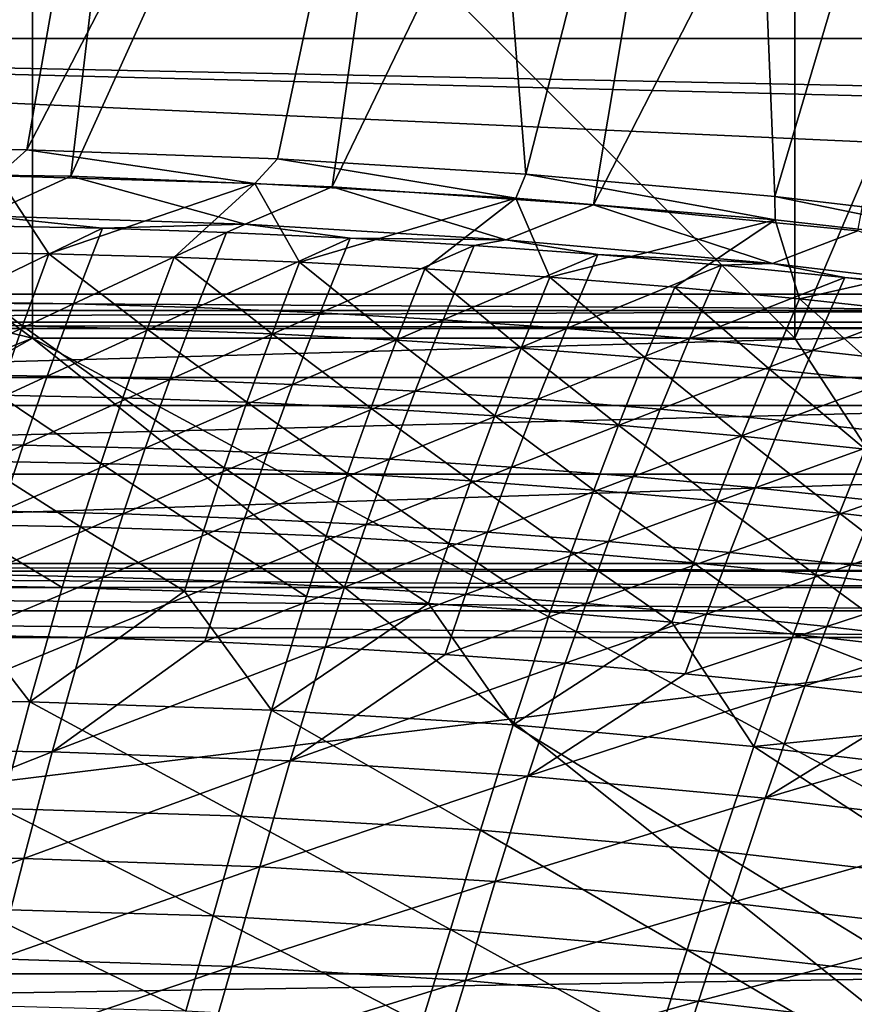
# Model space of a CAD drawing. Header units: metres. Extents: x -1 to 1402, y -1402 to 1.
# Tile 392 of 453: x 878 to 927, y -110 to -52. Entities that reach past the tile are written whole.
import ezdxf

# ---------------------------------------------------------------- set-up
doc = ezdxf.new("R2010")
doc.units = ezdxf.units.M

msp = doc.modelspace()

# ---------------------------------------------------------------- linework, layer by layer
at = {"layer": 'None0'}
for points in [[(887.164978, -9.787214, -3), (863.485291, -59.553833, -32.129848), (870.462891, -9.488538, -3)], [(878.423096, -59.679661, -32.129784), (863.485291, -59.553833, -32.129848), (887.164978, -9.787214, -3)], [(903.853027, -10.532922, -3), (878.423096, -59.679661, -32.129784), (887.164978, -9.787214, -3)], [(865.528625, -61.040352, -29.544689), (886.99408, -10.556275), (870.310974, -10.261849)], [(865.528625, -61.040352, -29.544689), (881.024841, -61.235443, -29.544621), (886.99408, -10.556275)], [(903.853027, -10.532922, -3), (893.221802, -60.198719, -32.129707), (878.423096, -59.679661, -32.129784)], [(881.024841, -61.235443, -29.544621), (903.663391, -11.297194), (886.99408, -10.556275)], [(907.884399, -61.108608, -32.129623), (893.221802, -60.198719, -32.129707), (903.853027, -10.532922, -3)], [(920.514526, -11.734218, -3), (907.884399, -61.108608, -32.129623), (903.853027, -10.532922, -3)], [(881.024841, -61.235443, -29.544621), (896.451782, -61.859978, -29.54454), (903.663391, -11.297194)], [(896.451782, -61.859978, -29.54454), (920.306152, -12.493163), (903.663391, -11.297194)], [(922.575256, -62.424107, -32.129532), (907.884399, -61.108608, -32.129623), (920.514526, -11.734218, -3)], [(937.135986, -13.399446, -3), (922.575256, -62.424107, -32.129532), (920.514526, -11.734218, -3)], [(896.451782, -61.859978, -29.54454), (911.868896, -62.922958, -29.544449), (920.306152, -12.493163)], [(911.868896, -62.922958, -29.544449), (936.909119, -14.152548), (920.306152, -12.493163)], [(936.972961, -64.114769, -32.129433), (922.575256, -62.424107, -32.129532), (937.135986, -13.399446, -3)], [(911.868896, -62.922958, -29.544449), (927.467468, -64.455734, -29.544348), (936.909119, -14.152548)], [(863.485291, -59.553833, -32.129848), (878.423096, -59.679661, -32.129784), (876.702087, -61.215084, -32.843624)], [(878.423096, -59.679661, -32.129784), (891.886841, -61.655838, -32.843746), (876.702087, -61.215084, -32.843624)], [(878.423096, -59.679661, -32.129784), (893.221802, -60.198719, -32.129707), (891.886841, -61.655838, -32.843746)], [(893.221802, -60.198719, -32.129707), (907.291382, -62.519855, -32.843956), (891.886841, -61.655838, -32.843746)], [(893.221802, -60.198719, -32.129707), (907.884399, -61.108608, -32.129623), (907.291382, -62.519855, -32.843956)], [(865.528625, -61.040352, -29.544689), (875.922974, -63.575432, -30.961567), (881.024841, -61.235443, -29.544621)], [(872.33374, -65.699387, -60.663128), (876.702087, -61.215084, -32.843624), (879.735657, -65.804718, -60.661873)], [(875.922974, -63.575432, -30.961567), (891.324951, -64.059448, -30.960983), (881.024841, -61.235443, -29.544621)], [(879.735657, -65.804718, -60.661873), (876.702087, -61.215084, -32.843624), (891.886841, -61.655838, -32.843746)], [(881.024841, -61.235443, -29.544621), (891.324951, -64.059448, -30.960983), (896.451782, -61.859978, -29.54454)], [(907.884399, -61.108608, -32.129623), (922.584106, -63.804264, -32.844315), (907.291382, -62.519855, -32.843956)], [(907.884399, -61.108608, -32.129623), (922.575256, -62.424107, -32.129532), (922.584106, -63.804264, -32.844315)], [(891.886841, -61.655838, -32.843746), (887.133728, -66.005249, -60.660622), (879.735657, -65.804718, -60.661873)], [(894.52655, -66.302025, -60.65937), (887.133728, -66.005249, -60.660622), (891.886841, -61.655838, -32.843746)], [(891.324951, -64.059448, -30.960983), (906.706482, -64.978088, -30.960146), (896.451782, -61.859978, -29.54454)], [(907.291382, -62.519855, -32.843956), (894.52655, -66.302025, -60.65937), (891.886841, -61.655838, -32.843746)], [(896.451782, -61.859978, -29.54454), (906.706482, -64.978088, -30.960146), (911.868896, -62.922958, -29.544449)], [(901.912903, -66.696083, -60.658127), (894.52655, -66.302025, -60.65937), (907.291382, -62.519855, -32.843956)], [(909.291443, -67.188446, -60.656883), (901.912903, -66.696083, -60.658127), (907.291382, -62.519855, -32.843956)], [(907.291382, -62.519855, -32.843956), (922.584106, -63.804264, -32.844315), (909.291443, -67.188446, -60.656883)], [(922.575256, -62.424107, -32.129532), (937.34552, -65.459076, -32.844788), (922.584106, -63.804264, -32.844315)], [(922.575256, -62.424107, -32.129532), (936.972961, -64.114769, -32.129433), (937.34552, -65.459076, -32.844788)], [(906.706482, -64.978088, -30.960146), (922.437561, -66.378212, -30.959003), (911.868896, -62.922958, -29.544449)], [(911.868896, -62.922958, -29.544449), (922.437561, -66.378212, -30.959003), (927.467468, -64.455734, -29.544348)], [(882.895325, -64.306183, -32.348701), (875.922974, -63.575432, -30.961567), (875.581116, -64.157631, -32.348644)], [(891.324951, -64.059448, -30.960983), (875.922974, -63.575432, -30.961567), (882.895325, -64.306183, -32.348701)], [(922.584106, -63.804264, -32.844315), (916.660828, -67.780151, -60.655651), (909.291443, -67.188446, -60.656883)], [(916.660828, -67.780151, -60.655651), (922.584106, -63.804264, -32.844315), (924.019775, -68.472237, -60.654423)], [(922.584106, -63.804264, -32.844315), (937.34552, -65.459076, -32.844788), (924.019775, -68.472237, -60.654423)], [(882.895325, -64.306183, -32.348701), (875.581116, -64.157631, -32.348644), (873.898315, -68.632446, -60.188641)], [(882.895325, -64.306183, -32.348701), (873.898315, -68.632446, -60.188641), (881.177795, -68.759338, -60.187401)], [(890.208252, -64.548447, -32.34877), (882.895325, -64.306183, -32.348701), (881.177795, -68.759338, -60.187401)], [(890.208252, -64.548447, -32.34877), (891.324951, -64.059448, -30.960983), (882.895325, -64.306183, -32.348701)], [(891.324951, -64.059448, -30.960983), (890.208252, -64.548447, -32.34877), (897.518738, -64.885414, -32.34885)], [(906.706482, -64.978088, -30.960146), (891.324951, -64.059448, -30.960983), (897.518738, -64.885414, -32.34885)], [(922.437561, -66.378212, -30.959003), (937.489136, -68.164604, -30.957609), (927.467468, -64.455734, -29.544348)], [(890.208252, -64.548447, -32.34877), (881.177795, -68.759338, -60.187401), (888.456299, -68.979485, -60.186169)], [(897.518738, -64.885414, -32.34885), (890.208252, -64.548447, -32.34877), (888.456299, -68.979485, -60.186169)], [(897.518738, -64.885414, -32.34885), (888.456299, -68.979485, -60.186169), (895.732666, -69.293938, -60.18494)], [(904.825562, -65.31813, -32.348942), (897.518738, -64.885414, -32.34885), (895.732666, -69.293938, -60.18494)], [(906.706482, -64.978088, -30.960146), (897.518738, -64.885414, -32.34885), (904.825562, -65.31813, -32.348942)], [(912.127441, -65.847595, -32.349045), (906.706482, -64.978088, -30.960146), (904.825562, -65.31813, -32.348942)], [(922.437561, -66.378212, -30.959003), (906.706482, -64.978088, -30.960146), (912.127441, -65.847595, -32.349045)], [(895.732666, -69.293938, -60.18494), (903.005554, -69.703705, -60.183716), (904.825562, -65.31813, -32.348942)], [(903.005554, -69.703705, -60.183716), (912.127441, -65.847595, -32.349045), (904.825562, -65.31813, -32.348942)], [(924.019775, -68.472237, -60.654423), (937.34552, -65.459076, -32.844788), (931.367004, -69.265724, -60.653202)], [(870.814209, -69.978134, -88.522667), (872.33374, -65.699387, -60.663128), (878.180115, -70.064117, -88.519951)], [(878.180115, -70.064117, -88.519951), (872.33374, -65.699387, -60.663128), (879.735657, -65.804718, -60.661873)], [(879.735657, -65.804718, -60.661873), (885.542297, -70.244911, -88.51722), (878.180115, -70.064117, -88.519951)], [(887.133728, -66.005249, -60.660622), (885.542297, -70.244911, -88.51722), (879.735657, -65.804718, -60.661873)], [(885.542297, -70.244911, -88.51722), (887.133728, -66.005249, -60.660622), (892.899597, -70.521576, -88.514488)], [(887.133728, -66.005249, -60.660622), (894.52655, -66.302025, -60.65937), (892.899597, -70.521576, -88.514488)], [(912.127441, -65.847595, -32.349045), (903.005554, -69.703705, -60.183716), (910.273804, -70.209839, -60.182495)], [(919.423218, -66.474838, -32.349159), (912.127441, -65.847595, -32.349045), (910.273804, -70.209839, -60.182495)], [(919.423218, -66.474838, -32.349159), (922.437561, -66.378212, -30.959003), (912.127441, -65.847595, -32.349045)], [(894.52655, -66.302025, -60.65937), (900.250549, -70.895142, -88.511757), (892.899597, -70.521576, -88.514488)], [(894.52655, -66.302025, -60.65937), (901.912903, -66.696083, -60.658127), (900.250549, -70.895142, -88.511757)], [(901.912903, -66.696083, -60.658127), (907.593933, -71.366661, -88.509026), (900.250549, -70.895142, -88.511757)], [(907.593933, -71.366661, -88.509026), (901.912903, -66.696083, -60.658127), (909.291443, -67.188446, -60.656883)], [(910.273804, -70.209839, -60.182495), (917.536194, -70.813354, -60.181282), (919.423218, -66.474838, -32.349159)], [(917.536194, -70.813354, -60.181282), (926.711609, -67.200882, -32.349281), (919.423218, -66.474838, -32.349159)], [(926.711609, -67.200882, -32.349281), (922.437561, -66.378212, -30.959003), (919.423218, -66.474838, -32.349159)], [(922.437561, -66.378212, -30.959003), (926.711609, -67.200882, -32.349281), (937.489136, -68.164604, -30.957609)], [(914.928345, -71.937172, -88.506302), (907.593933, -71.366661, -88.509026), (909.291443, -67.188446, -60.656883)], [(909.291443, -67.188446, -60.656883), (916.660828, -67.780151, -60.655651), (914.928345, -71.937172, -88.506302)], [(924.791443, -71.515297, -60.180077), (926.711609, -67.200882, -32.349281), (917.536194, -70.813354, -60.181282)], [(933.991455, -68.026733, -32.349415), (926.711609, -67.200882, -32.349281), (924.791443, -71.515297, -60.180077)], [(926.711609, -67.200882, -32.349281), (933.991455, -68.026733, -32.349415), (937.489136, -68.164604, -30.957609)], [(916.660828, -67.780151, -60.655651), (922.252563, -72.607719, -88.503578), (914.928345, -71.937172, -88.506302)], [(916.660828, -67.780151, -60.655651), (924.019775, -68.472237, -60.654423), (922.252563, -72.607719, -88.503578)], [(924.019775, -68.472237, -60.654423), (929.565247, -73.379349, -88.50087), (922.252563, -72.607719, -88.503578)], [(924.019775, -68.472237, -60.654423), (931.367004, -69.265724, -60.653202), (929.565247, -73.379349, -88.50087)], [(932.03833, -72.316689, -60.178883), (933.991455, -68.026733, -32.349415), (924.791443, -71.515297, -60.180077)], [(881.177795, -68.759338, -60.187401), (873.898315, -68.632446, -60.188641), (872.378723, -72.909058, -88.066811)], [(881.177795, -68.759338, -60.187401), (872.378723, -72.909058, -88.066811), (879.622559, -73.016808, -88.064056)], [(888.456299, -68.979485, -60.186169), (881.177795, -68.759338, -60.187401), (879.622559, -73.016808, -88.064056)], [(888.456299, -68.979485, -60.186169), (879.622559, -73.016808, -88.064056), (886.865662, -73.217445, -88.061287)], [(895.732666, -69.293938, -60.18494), (888.456299, -68.979485, -60.186169), (886.865662, -73.217445, -88.061287)], [(886.865662, -73.217445, -88.061287), (894.10675, -73.512009, -88.058502), (895.732666, -69.293938, -60.18494)], [(894.10675, -73.512009, -88.058502), (903.005554, -69.703705, -60.183716), (895.732666, -69.293938, -60.18494)], [(876.773376, -74.138069, -116.405228), (870.814209, -69.978134, -88.522667), (878.180115, -70.064117, -88.519951)], [(878.180115, -70.064117, -88.519951), (884.099182, -74.301559, -116.40136), (876.773376, -74.138069, -116.405228)], [(885.542297, -70.244911, -88.51722), (884.099182, -74.301559, -116.40136), (878.180115, -70.064117, -88.519951)], [(891.420166, -74.560577, -116.397469), (884.099182, -74.301559, -116.40136), (885.542297, -70.244911, -88.51722)], [(885.542297, -70.244911, -88.51722), (892.899597, -70.521576, -88.514488), (891.420166, -74.560577, -116.397469)], [(903.005554, -69.703705, -60.183716), (894.10675, -73.512009, -88.058502), (901.344666, -73.901535, -88.055702)], [(910.273804, -70.209839, -60.182495), (903.005554, -69.703705, -60.183716), (901.344666, -73.901535, -88.055702)], [(901.344666, -73.901535, -88.055702), (908.578064, -74.387077, -88.052902), (910.273804, -70.209839, -60.182495)], [(908.578064, -74.387077, -88.052902), (917.536194, -70.813354, -60.181282), (910.273804, -70.209839, -60.182495)], [(892.899597, -70.521576, -88.514488), (898.735046, -74.916176, -116.393585), (891.420166, -74.560577, -116.397469)], [(892.899597, -70.521576, -88.514488), (900.250549, -70.895142, -88.511757), (898.735046, -74.916176, -116.393585)], [(915.805725, -74.969673, -88.050087), (917.536194, -70.813354, -60.181282), (908.578064, -74.387077, -88.052902)], [(915.805725, -74.969673, -88.050087), (924.791443, -71.515297, -60.180077), (917.536194, -70.813354, -60.181282)], [(900.250549, -70.895142, -88.511757), (906.042419, -75.369415, -116.389694), (898.735046, -74.916176, -116.393585)], [(900.250549, -70.895142, -88.511757), (907.593933, -71.366661, -88.509026), (906.042419, -75.369415, -116.389694)], [(907.593933, -71.366661, -88.509026), (913.341064, -75.921333, -116.385811), (906.042419, -75.369415, -116.389694)], [(913.341064, -75.921333, -116.385811), (907.593933, -71.366661, -88.509026), (914.928345, -71.937172, -88.506302)], [(920.629639, -76.572983, -116.381935), (913.341064, -75.921333, -116.385811), (914.928345, -71.937172, -88.506302)], [(914.928345, -71.937172, -88.506302), (922.252563, -72.607719, -88.503578), (920.629639, -76.572983, -116.381935)], [(923.026489, -75.650352, -88.047272), (924.791443, -71.515297, -60.180077), (915.805725, -74.969673, -88.050087)], [(932.03833, -72.316689, -60.178883), (924.791443, -71.515297, -60.180077), (923.026489, -75.650352, -88.047272)], [(932.03833, -72.316689, -60.178883), (923.026489, -75.650352, -88.047272), (930.239014, -76.430168, -88.044449)], [(879.622559, -73.016808, -88.064056), (872.378723, -72.909058, -88.066811), (871.00824, -76.997589, -115.970634)], [(879.622559, -73.016808, -88.064056), (871.00824, -76.997589, -115.970634), (878.21582, -77.088539, -115.96669)], [(886.865662, -73.217445, -88.061287), (879.622559, -73.016808, -88.064056), (878.21582, -77.088539, -115.96669)], [(922.252563, -72.607719, -88.503578), (927.906738, -77.325417, -116.378075), (920.629639, -76.572983, -116.381935)], [(922.252563, -72.607719, -88.503578), (929.565247, -73.379349, -88.50087), (927.906738, -77.325417, -116.378075)], [(878.21582, -77.088539, -115.96669), (885.422791, -77.272057, -115.962715), (886.865662, -73.217445, -88.061287)], [(885.422791, -77.272057, -115.962715), (894.10675, -73.512009, -88.058502), (886.865662, -73.217445, -88.061287)], [(894.10675, -73.512009, -88.058502), (885.422791, -77.272057, -115.962715), (892.62793, -77.549187, -115.958717)], [(901.344666, -73.901535, -88.055702), (894.10675, -73.512009, -88.058502), (892.62793, -77.549187, -115.958717)], [(876.773376, -74.138069, -116.405228), (882.790039, -78.186226, -144.308716), (875.500977, -78.037918, -144.313431)], [(884.099182, -74.301559, -116.40136), (882.790039, -78.186226, -144.308716), (876.773376, -74.138069, -116.405228)], [(882.790039, -78.186226, -144.308716), (884.099182, -74.301559, -116.40136), (890.074402, -78.429779, -144.303986)], [(890.074402, -78.429779, -144.303986), (884.099182, -74.301559, -116.40136), (891.420166, -74.560577, -116.397469)], [(892.62793, -77.549187, -115.958717), (899.829956, -77.920982, -115.954697), (901.344666, -73.901535, -88.055702)], [(899.829956, -77.920982, -115.954697), (908.578064, -74.387077, -88.052902), (901.344666, -73.901535, -88.055702)], [(897.352783, -78.76963, -144.299255), (890.074402, -78.429779, -144.303986), (891.420166, -74.560577, -116.397469)], [(891.420166, -74.560577, -116.397469), (898.735046, -74.916176, -116.393585), (897.352783, -78.76963, -144.299255)], [(898.735046, -74.916176, -116.393585), (904.623779, -79.206833, -144.294525), (897.352783, -78.76963, -144.299255)], [(898.735046, -74.916176, -116.393585), (906.042419, -75.369415, -116.389694), (904.623779, -79.206833, -144.294525)], [(908.578064, -74.387077, -88.052902), (899.829956, -77.920982, -115.954697), (907.027588, -78.388489, -115.950653)], [(915.805725, -74.969673, -88.050087), (908.578064, -74.387077, -88.052902), (907.027588, -78.388489, -115.950653)], [(906.042419, -75.369415, -116.389694), (911.886108, -79.742432, -144.289795), (904.623779, -79.206833, -144.294525)], [(906.042419, -75.369415, -116.389694), (913.341064, -75.921333, -116.385811), (911.886108, -79.742432, -144.289795)], [(907.027588, -78.388489, -115.950653), (914.219666, -78.952744, -115.946594), (915.805725, -74.969673, -88.050087)], [(914.219666, -78.952744, -115.946594), (923.026489, -75.650352, -88.047272), (915.805725, -74.969673, -88.050087)], [(913.341064, -75.921333, -116.385811), (919.138428, -80.377487, -144.28508), (911.886108, -79.742432, -144.289795)], [(919.138428, -80.377487, -144.28508), (913.341064, -75.921333, -116.385811), (920.629639, -76.572983, -116.381935)], [(921.404907, -79.614792, -115.942528), (923.026489, -75.650352, -88.047272), (914.219666, -78.952744, -115.946594)], [(930.239014, -76.430168, -88.044449), (923.026489, -75.650352, -88.047272), (921.404907, -79.614792, -115.942528)], [(926.379456, -81.113052, -144.280396), (919.138428, -80.377487, -144.28508), (920.629639, -76.572983, -116.381935)], [(920.629639, -76.572983, -116.381935), (927.906738, -77.325417, -116.378075), (926.379456, -81.113052, -144.280396)], [(930.239014, -76.430168, -88.044449), (921.404907, -79.614792, -115.942528), (928.582031, -80.375694, -115.938461)], [(878.21582, -77.088539, -115.96669), (871.00824, -76.997589, -115.970634), (869.772034, -80.909691, -143.895767)], [(869.772034, -80.909691, -143.895767), (876.942993, -80.985901, -143.890976), (878.21582, -77.088539, -115.96669)], [(876.942993, -80.985901, -143.890976), (885.422791, -77.272057, -115.962715), (878.21582, -77.088539, -115.96669)], [(885.422791, -77.272057, -115.962715), (876.942993, -80.985901, -143.890976), (884.113525, -81.154411, -143.886139)], [(892.62793, -77.549187, -115.958717), (885.422791, -77.272057, -115.962715), (884.113525, -81.154411, -143.886139)], [(884.113525, -81.154411, -143.886139), (891.282227, -81.416275, -143.881271), (892.62793, -77.549187, -115.958717)], [(891.282227, -81.416275, -143.881271), (899.829956, -77.920982, -115.954697), (892.62793, -77.549187, -115.958717)], [(927.906738, -77.325417, -116.378075), (933.607788, -81.95018, -144.275711), (926.379456, -81.113052, -144.280396)], [(875.500977, -78.037918, -144.313431), (881.600464, -81.910263, -172.236465), (874.348083, -81.775307, -172.241852)], [(882.790039, -78.186226, -144.308716), (881.600464, -81.910263, -172.236465), (875.500977, -78.037918, -144.313431)], [(888.848145, -82.140198, -172.231079), (881.600464, -81.910263, -172.236465), (882.790039, -78.186226, -144.308716)], [(882.790039, -78.186226, -144.308716), (890.074402, -78.429779, -144.303986), (888.848145, -82.140198, -172.231079)], [(899.829956, -77.920982, -115.954697), (891.282227, -81.416275, -143.881271), (898.447937, -81.772537, -143.876373)], [(907.027588, -78.388489, -115.950653), (899.829956, -77.920982, -115.954697), (898.447937, -81.772537, -143.876373)], [(898.447937, -81.772537, -143.876373), (905.609314, -82.224236, -143.871445), (907.027588, -78.388489, -115.950653)], [(905.609314, -82.224236, -143.871445), (914.219666, -78.952744, -115.946594), (907.027588, -78.388489, -115.950653)], [(890.074402, -78.429779, -144.303986), (896.089905, -82.466179, -172.225677), (888.848145, -82.140198, -172.231079)], [(896.089905, -82.466179, -172.225677), (890.074402, -78.429779, -144.303986), (897.352783, -78.76963, -144.299255)], [(903.324402, -82.889252, -172.220291), (896.089905, -82.466179, -172.225677), (897.352783, -78.76963, -144.299255)], [(897.352783, -78.76963, -144.299255), (904.623779, -79.206833, -144.294525), (903.324402, -82.889252, -172.220291)], [(912.765198, -82.77243, -143.866516), (914.219666, -78.952744, -115.946594), (905.609314, -82.224236, -143.871445)], [(912.765198, -82.77243, -143.866516), (921.404907, -79.614792, -115.942528), (914.219666, -78.952744, -115.946594)], [(904.623779, -79.206833, -144.294525), (910.550293, -83.410469, -172.214905), (903.324402, -82.889252, -172.220291)], [(904.623779, -79.206833, -144.294525), (911.886108, -79.742432, -144.289795), (910.550293, -83.410469, -172.214905)], [(911.886108, -79.742432, -144.289795), (917.766174, -84.030891, -172.209518), (910.550293, -83.410469, -172.214905)], [(911.886108, -79.742432, -144.289795), (919.138428, -80.377487, -144.28508), (917.766174, -84.030891, -172.209518)], [(919.914307, -83.418159, -143.861557), (921.404907, -79.614792, -115.942528), (912.765198, -82.77243, -143.866516)], [(928.582031, -80.375694, -115.938461), (921.404907, -79.614792, -115.942528), (919.914307, -83.418159, -143.861557)], [(919.138428, -80.377487, -144.28508), (924.970764, -84.751572, -172.204163), (917.766174, -84.030891, -172.209518)], [(924.970764, -84.751572, -172.204163), (919.138428, -80.377487, -144.28508), (926.379456, -81.113052, -144.280396)], [(928.582031, -80.375694, -115.938461), (919.914307, -83.418159, -143.861557), (927.055359, -84.162476, -143.856598)], [(935.749756, -81.236465, -115.93438), (928.582031, -80.375694, -115.938461), (927.055359, -84.162476, -143.856598)], [(884.113525, -81.154411, -143.886139), (876.942993, -80.985901, -143.890976), (875.789429, -84.720749, -171.83493)], [(875.789429, -84.720749, -171.83493), (882.923462, -84.876053, -171.829407), (884.113525, -81.154411, -143.886139)], [(882.923462, -84.876053, -171.829407), (891.282227, -81.416275, -143.881271), (884.113525, -81.154411, -143.886139)], [(932.162781, -85.573547, -172.198837), (924.970764, -84.751572, -172.204163), (926.379456, -81.113052, -144.280396)], [(926.379456, -81.113052, -144.280396), (933.607788, -81.95018, -144.275711), (932.162781, -85.573547, -172.198837)], [(935.749756, -81.236465, -115.93438), (927.055359, -84.162476, -143.856598), (934.187012, -85.006401, -143.851639)], [(874.348083, -81.775307, -172.241852), (880.515808, -85.485161, -200.181808), (873.299805, -85.362045, -200.187698)], [(881.600464, -81.910263, -172.236465), (880.515808, -85.485161, -200.181808), (874.348083, -81.775307, -172.241852)], [(891.282227, -81.416275, -143.881271), (882.923462, -84.876053, -171.829407), (890.055725, -85.124474, -171.823837)], [(898.447937, -81.772537, -143.876373), (891.282227, -81.416275, -143.881271), (890.055725, -85.124474, -171.823837)], [(890.055725, -85.124474, -171.823837), (897.184998, -85.467064, -171.818253), (898.447937, -81.772537, -143.876373)], [(897.184998, -85.467064, -171.818253), (905.609314, -82.224236, -143.871445), (898.447937, -81.772537, -143.876373)], [(880.515808, -85.485161, -200.181808), (881.600464, -81.910263, -172.236465), (887.727173, -85.703033, -200.175919)], [(887.727173, -85.703033, -200.175919), (881.600464, -81.910263, -172.236465), (888.848145, -82.140198, -172.231079)], [(894.932678, -86.016708, -200.170013), (887.727173, -85.703033, -200.175919), (888.848145, -82.140198, -172.231079)], [(888.848145, -82.140198, -172.231079), (896.089905, -82.466179, -172.225677), (894.932678, -86.016708, -200.170013)], [(896.089905, -82.466179, -172.225677), (902.130859, -86.427246, -200.164108), (894.932678, -86.016708, -200.170013)], [(902.130859, -86.427246, -200.164108), (896.089905, -82.466179, -172.225677), (903.324402, -82.889252, -172.220291)], [(905.609314, -82.224236, -143.871445), (897.184998, -85.467064, -171.818253), (904.309998, -85.904861, -171.812637)], [(912.765198, -82.77243, -143.866516), (905.609314, -82.224236, -143.871445), (904.309998, -85.904861, -171.812637)], [(909.320435, -86.935699, -200.158218), (902.130859, -86.427246, -200.164108), (903.324402, -82.889252, -172.220291)], [(903.324402, -82.889252, -172.220291), (910.550293, -83.410469, -172.214905), (909.320435, -86.935699, -200.158218)], [(904.309998, -85.904861, -171.812637), (911.429443, -86.438911, -171.806992), (912.765198, -82.77243, -143.866516)], [(911.429443, -86.438911, -171.806992), (919.914307, -83.418159, -143.861557), (912.765198, -82.77243, -143.866516)], [(910.550293, -83.410469, -172.214905), (916.500061, -87.543114, -200.152344), (909.320435, -86.935699, -200.158218)], [(910.550293, -83.410469, -172.214905), (917.766174, -84.030891, -172.209518), (916.500061, -87.543114, -200.152344)], [(918.542114, -87.070267, -171.801346), (919.914307, -83.418159, -143.861557), (911.429443, -86.438911, -171.806992)], [(927.055359, -84.162476, -143.856598), (919.914307, -83.418159, -143.861557), (918.542114, -87.070267, -171.801346)], [(917.766174, -84.030891, -172.209518), (923.668335, -88.250542, -200.146484), (916.500061, -87.543114, -200.152344)], [(917.766174, -84.030891, -172.209518), (924.970764, -84.751572, -172.204163), (923.668335, -88.250542, -200.146484)], [(927.055359, -84.162476, -143.856598), (918.542114, -87.070267, -171.801346), (925.64679, -87.799973, -171.79567)], [(934.187012, -85.006401, -143.851639), (927.055359, -84.162476, -143.856598), (925.64679, -87.799973, -171.79567)], [(874.740417, -88.304825, -199.795334), (882.923462, -84.876053, -171.829407), (875.789429, -84.720749, -171.83493)], [(924.970764, -84.751572, -172.204163), (930.824036, -89.059036, -200.140656), (923.668335, -88.250542, -200.146484)], [(930.824036, -89.059036, -200.140656), (924.970764, -84.751572, -172.204163), (932.162781, -85.573547, -172.198837)], [(873.299805, -85.362045, -200.187698), (878.603271, -92.233795, -256.114014), (864.308716, -92.121445, -256.126678)], [(880.515808, -85.485161, -200.181808), (878.603271, -92.233795, -256.114014), (873.299805, -85.362045, -200.187698)], [(882.923462, -84.876053, -171.829407), (874.740417, -88.304825, -199.795334), (881.838257, -88.448418, -199.789276)], [(890.055725, -85.124474, -171.823837), (882.923462, -84.876053, -171.829407), (881.838257, -88.448418, -199.789276)], [(881.838257, -88.448418, -199.789276), (888.934326, -88.684929, -199.783188), (890.055725, -85.124474, -171.823837)], [(888.934326, -88.684929, -199.783188), (897.184998, -85.467064, -171.818253), (890.055725, -85.124474, -171.823837)], [(934.187012, -85.006401, -143.851639), (925.64679, -87.799973, -171.79567), (932.742065, -88.629051, -171.790009)], [(880.515808, -85.485161, -200.181808), (887.727173, -85.703033, -200.175919), (878.603271, -92.233795, -256.114014)], [(887.727173, -85.703033, -200.175919), (892.879395, -92.723526, -256.101257), (878.603271, -92.233795, -256.114014)], [(887.727173, -85.703033, -200.175919), (894.932678, -86.016708, -200.170013), (892.879395, -92.723526, -256.101257)], [(897.184998, -85.467064, -171.818253), (888.934326, -88.684929, -199.783188), (896.027405, -89.015396, -199.777054)], [(904.309998, -85.904861, -171.812637), (897.184998, -85.467064, -171.818253), (896.027405, -89.015396, -199.777054)], [(896.027405, -89.015396, -199.777054), (903.116211, -89.440872, -199.770905), (904.309998, -85.904861, -171.812637)], [(903.116211, -89.440872, -199.770905), (911.429443, -86.438911, -171.806992), (904.309998, -85.904861, -171.812637)], [(894.932678, -86.016708, -200.170013), (902.130859, -86.427246, -200.164108), (892.879395, -92.723526, -256.101257)], [(902.130859, -86.427246, -200.164108), (907.126099, -93.598976, -256.088531), (892.879395, -92.723526, -256.101257)], [(902.130859, -86.427246, -200.164108), (909.320435, -86.935699, -200.158218), (907.126099, -93.598976, -256.088531)], [(910.199402, -89.962387, -199.764725), (911.429443, -86.438911, -171.806992), (903.116211, -89.440872, -199.770905)], [(910.199402, -89.962387, -199.764725), (918.542114, -87.070267, -171.801346), (911.429443, -86.438911, -171.806992)], [(909.320435, -86.935699, -200.158218), (916.500061, -87.543114, -200.152344), (907.126099, -93.598976, -256.088531)], [(917.275818, -90.580994, -199.75853), (918.542114, -87.070267, -171.801346), (910.199402, -89.962387, -199.764725)], [(925.64679, -87.799973, -171.79567), (918.542114, -87.070267, -171.801346), (917.275818, -90.580994, -199.75853)], [(916.500061, -87.543114, -200.152344), (921.332642, -94.868484, -256.075867), (907.126099, -93.598976, -256.088531)], [(916.500061, -87.543114, -200.152344), (923.668335, -88.250542, -200.146484), (921.332642, -94.868484, -256.075867)], [(925.64679, -87.799973, -171.79567), (917.275818, -90.580994, -199.75853), (924.344177, -91.297729, -199.752319)], [(923.668335, -88.250542, -200.146484), (936.685425, -93.314148, -228.092346), (921.332642, -94.868484, -256.075867)], [(923.668335, -88.250542, -200.146484), (930.824036, -89.059036, -200.140656), (936.685425, -93.314148, -228.092346)], [(932.742065, -88.629051, -171.790009), (925.64679, -87.799973, -171.79567), (924.344177, -91.297729, -199.752319)], [(881.838257, -88.448418, -199.789276), (874.740417, -88.304825, -199.795334), (865.868225, -95.035706, -255.758041)], [(865.868225, -95.035706, -255.758041), (879.924683, -95.191238, -255.745102), (881.838257, -88.448418, -199.789276)], [(879.924683, -95.191238, -255.745102), (888.934326, -88.684929, -199.783188), (881.838257, -88.448418, -199.789276)], [(896.027405, -89.015396, -199.777054), (888.934326, -88.684929, -199.783188), (879.924683, -95.191238, -255.745102)], [(924.344177, -91.297729, -199.752319), (931.403076, -92.113609, -199.746124), (932.742065, -88.629051, -171.790009)], [(879.924683, -95.191238, -255.745102), (893.973511, -95.717041, -255.731995), (896.027405, -89.015396, -199.777054)], [(893.973511, -95.717041, -255.731995), (903.116211, -89.440872, -199.770905), (896.027405, -89.015396, -199.777054)], [(910.199402, -89.962387, -199.764725), (903.116211, -89.440872, -199.770905), (893.973511, -95.717041, -255.731995)], [(908.004578, -96.621361, -255.718765), (910.199402, -89.962387, -199.764725), (893.973511, -95.717041, -255.731995)], [(908.004578, -96.621361, -255.718765), (917.275818, -90.580994, -199.75853), (910.199402, -89.962387, -199.764725)], [(924.344177, -91.297729, -199.752319), (917.275818, -90.580994, -199.75853), (908.004578, -96.621361, -255.718765)], [(922.00769, -97.912437, -255.70549), (924.344177, -91.297729, -199.752319), (908.004578, -96.621361, -255.718765)], [(931.403076, -92.113609, -199.746124), (924.344177, -91.297729, -199.752319), (922.00769, -97.912437, -255.70549)], [(878.603271, -92.233795, -256.114014), (876.936035, -98.524704, -312.081757), (864.308716, -92.121445, -256.126678)], [(878.603271, -92.233795, -256.114014), (891.082031, -98.97776, -312.069611), (876.936035, -98.524704, -312.081757)], [(878.603271, -92.233795, -256.114014), (892.879395, -92.723526, -256.101257), (891.082031, -98.97776, -312.069611)], [(938.450806, -93.029564, -199.739914), (931.403076, -92.113609, -199.746124), (922.00769, -97.912437, -255.70549)], [(892.879395, -92.723526, -256.101257), (905.197937, -99.814857, -312.057465), (891.082031, -98.97776, -312.069611)], [(892.879395, -92.723526, -256.101257), (907.126099, -93.598976, -256.088531), (905.197937, -99.814857, -312.057465)], [(921.332642, -94.868484, -256.075867), (936.685425, -93.314148, -228.092346), (935.488098, -96.540398, -256.063293)], [(922.00769, -97.912437, -255.70549), (935.971924, -99.598312, -255.6922), (938.450806, -93.029564, -199.739914)], [(907.126099, -93.598976, -256.088531), (919.272888, -101.044228, -312.04538), (905.197937, -99.814857, -312.057465)], [(907.126099, -93.598976, -256.088531), (921.332642, -94.868484, -256.075867), (919.272888, -101.044228, -312.04538)], [(865.868225, -95.035706, -255.758041), (864.329285, -101.355278, -311.744293), (879.924683, -95.191238, -255.745102)], [(864.329285, -101.355278, -311.744293), (878.256775, -101.476044, -311.731995), (879.924683, -95.191238, -255.745102)], [(879.924683, -95.191238, -255.745102), (878.256775, -101.476044, -311.731995), (893.973511, -95.717041, -255.731995)], [(921.332642, -94.868484, -256.075867), (933.295898, -102.674126, -312.033417), (919.272888, -101.044228, -312.04538)], [(921.332642, -94.868484, -256.075867), (935.488098, -96.540398, -256.063293), (933.295898, -102.674126, -312.033417)], [(878.256775, -101.476044, -311.731995), (892.175781, -101.965759, -311.719604), (893.973511, -95.717041, -255.731995)], [(893.973511, -95.717041, -255.731995), (892.175781, -101.965759, -311.719604), (908.004578, -96.621361, -255.718765)], [(892.175781, -101.965759, -311.719604), (906.07605, -102.832535, -311.707092), (908.004578, -96.621361, -255.718765)], [(908.004578, -96.621361, -255.718765), (906.07605, -102.832535, -311.707092), (922.00769, -97.912437, -255.70549)], [(906.07605, -102.832535, -311.707092), (919.947205, -104.084496, -311.69455), (922.00769, -97.912437, -255.70549)], [(922.00769, -97.912437, -255.70549), (919.947205, -104.084496, -311.69455), (935.971924, -99.598312, -255.6922)], [(876.936035, -98.524704, -312.081757), (889.42926, -104.867561, -368.047241), (875.397339, -104.450958, -368.057404)], [(891.082031, -98.97776, -312.069611), (889.42926, -104.867561, -368.047241), (876.936035, -98.524704, -312.081757)], [(889.42926, -104.867561, -368.047241), (891.082031, -98.97776, -312.069611), (903.430298, -105.666344, -368.037048)], [(891.082031, -98.97776, -312.069611), (905.197937, -99.814857, -312.057465), (903.430298, -105.666344, -368.037048)], [(905.197937, -99.814857, -312.057465), (917.389343, -106.855461, -368.026917), (903.430298, -105.666344, -368.037048)], [(905.197937, -99.814857, -312.057465), (919.272888, -101.044228, -312.04538), (917.389343, -106.855461, -368.026917)], [(935.971924, -99.598312, -255.6922), (919.947205, -104.084496, -311.69455), (933.778442, -105.729568, -311.682068)], [(919.272888, -101.044228, -312.04538), (931.295227, -108.443069, -368.016876), (917.389343, -106.855461, -368.026917)], [(919.272888, -101.044228, -312.04538), (933.295898, -102.674126, -312.033417), (931.295227, -108.443069, -368.016876)], [(864.329285, -101.355278, -311.744293), (862.903503, -107.310432, -367.741241), (878.256775, -101.476044, -311.731995)], [(878.256775, -101.476044, -311.731995), (862.903503, -107.310432, -367.741241), (876.718262, -107.39682, -367.73111)], [(892.175781, -101.965759, -311.719604), (878.256775, -101.476044, -311.731995), (876.718262, -107.39682, -367.73111)], [(876.718262, -107.39682, -367.73111), (890.52356, -107.850632, -367.720886), (892.175781, -101.965759, -311.719604)], [(890.52356, -107.850632, -367.720886), (906.07605, -102.832535, -311.707092), (892.175781, -101.965759, -311.719604)], [(890.52356, -107.850632, -367.720886), (904.308899, -108.679878, -367.710663), (906.07605, -102.832535, -311.707092)], [(904.308899, -108.679878, -367.710663), (919.947205, -104.084496, -311.69455), (906.07605, -102.832535, -311.707092)], [(873.870056, -110.106468, -424.020844), (875.397339, -104.450958, -368.057404), (887.809509, -110.481918, -424.013916)], [(875.397339, -104.450958, -368.057404), (889.42926, -104.867561, -368.047241), (887.809509, -110.481918, -424.013916)], [(919.947205, -104.084496, -311.69455), (904.308899, -108.679878, -367.710663), (918.063904, -109.892578, -367.700439)], [(933.778442, -105.729568, -311.682068), (919.947205, -104.084496, -311.69455), (918.063904, -109.892578, -367.700439)], [(887.809509, -110.481918, -424.013916), (889.42926, -104.867561, -368.047241), (901.717163, -111.237305, -424.006927)], [(889.42926, -104.867561, -368.047241), (903.430298, -105.666344, -368.037048), (901.717163, -111.237305, -424.006927)], [(901.717163, -111.237305, -424.006927), (903.430298, -105.666344, -368.037048), (915.581726, -112.380745, -423.999969)], [(903.430298, -105.666344, -368.037048), (917.389343, -106.855461, -368.026917), (915.581726, -112.380745, -423.999969)], [(918.063904, -109.892578, -367.700439), (931.777527, -111.496529, -367.690277), (933.778442, -105.729568, -311.682068)], [(915.581726, -112.380745, -423.999969), (917.389343, -106.855461, -368.026917), (929.391907, -113.920341, -423.993011)], [(917.389343, -106.855461, -368.026917), (931.295227, -108.443069, -368.016876), (929.391907, -113.920341, -423.993011)], [(876.718262, -107.39682, -367.73111), (875.192993, -113.047981, -423.726959), (890.52356, -107.850632, -367.720886)], [(875.192993, -113.047981, -423.726959), (888.906128, -113.46122, -423.720459), (890.52356, -107.850632, -367.720886)], [(890.52356, -107.850632, -367.720886), (888.906128, -113.46122, -423.720459), (904.308899, -108.679878, -367.710663)], [(904.308899, -108.679878, -367.710663), (888.906128, -113.46122, -423.720459), (902.598206, -114.247856, -423.71402)], [(918.063904, -109.892578, -367.700439), (904.308899, -108.679878, -367.710663), (902.598206, -114.247856, -423.71402)], [(902.598206, -114.247856, -423.71402), (916.258606, -115.415848, -423.707703), (918.063904, -109.892578, -367.700439)], [(916.258606, -115.415848, -423.707703), (931.777527, -111.496529, -367.690277), (918.063904, -109.892578, -367.700439)]]:
    msp.add_3dface(points, dxfattribs=at)
at = {"layer": 'None01'}
for points in [[(1235.141357, -73.101234, -541.977783), (598.952698, -73.101234, -541.977783), (793.101257, -53.100212, -541.977783)], [(793.101257, -53.100212, -521.977783), (598.952698, -73.101234, -521.977783), (1235.141357, -73.101234, -521.977783)], [(1235.141235, -53.102085, -541.977783), (1234.176392, -62.233055, -541.977783), (793.101257, -53.100212, -541.977783)], [(1234.176392, -62.233055, -541.977783), (1234.218994, -64.183357, -541.977783), (793.101257, -53.100212, -541.977783)], [(793.101257, -53.100212, -541.977783), (1234.218994, -64.183357, -541.977783), (1235.141357, -73.101234, -541.977783)], [(793.101257, -53.100212, -521.977783), (1235.141235, -53.102085, -521.977783), (793.101257, -53.100212, -541.977783)], [(1235.141235, -53.102085, -521.977783), (1235.141235, -53.102085, -541.977783), (793.101257, -53.100212, -541.977783)], [(1235.141357, -73.101234, -521.977783), (1234.218994, -64.183357, -521.977783), (793.101257, -53.100212, -521.977783)], [(1234.218994, -64.183357, -521.977783), (1234.176392, -62.233055, -521.977783), (793.101257, -53.100212, -521.977783)], [(793.101257, -53.100212, -521.977783), (1234.176392, -62.233055, -521.977783), (1235.141235, -53.102085, -521.977783)], [(598.952698, -73.101234, -521.977783), (598.952698, -73.101234, -541.977783), (1235.141357, -73.101234, -521.977783)], [(598.952698, -73.101234, -541.977783), (1235.141357, -73.101234, -541.977783), (1235.141357, -73.101234, -521.977783)]]:
    msp.add_3dface(points, dxfattribs=at)
at = {"layer": 'None0123'}
for points in [[(948.26001, -13.289387, 4.4), (923.76001, -25.789387, 4.4), (923.76001, -70.789383, 4.4)], [(948.26001, -108.289383, 4.4), (948.26001, -13.289387, 4.4), (923.76001, -70.789383, 4.4)], [(878.76001, -70.789383, 4.4), (878.76001, -25.789387, 4.4), (832.76001, -36.789387, 4.4)], [(878.76001, -25.789387, 27.4), (878.76001, -25.789387, 4.4), (878.76001, -70.789383, 27.4)], [(878.76001, -25.789387, 4.4), (878.76001, -70.789383, 4.4), (878.76001, -70.789383, 27.4)], [(923.76001, -25.789387, 27.4), (878.76001, -25.789387, 27.4), (923.76001, -70.789383, 27.4)], [(878.76001, -25.789387, 27.4), (878.76001, -70.789383, 27.4), (923.76001, -70.789383, 27.4)], [(923.76001, -70.789383, 27.4), (923.76001, -70.789383, 4.4), (923.76001, -25.789387, 27.4)], [(923.76001, -70.789383, 4.4), (923.76001, -25.789387, 4.4), (923.76001, -25.789387, 27.4)], [(946.26001, -68.195122, -29.025002), (786.26001, -68.195122, -29.025002), (946.26001, -29.819351, -7.752963)], [(786.26001, -68.195122, -29.025002), (786.26001, -29.819351, -7.752963), (946.26001, -29.819351, -7.752963)], [(832.76001, -59.789387, 4.4), (878.76001, -70.789383, 4.4), (832.76001, -36.789387, 4.4)], [(784.26001, -108.289383, 4.4), (878.76001, -70.789383, 4.4), (832.76001, -59.789387, 4.4)], [(946.26001, -69.149361, -29.761633), (786.26001, -69.149361, -29.761633), (786.26001, -68.195122, -29.025002)], [(786.26001, -68.195122, -29.025002), (946.26001, -68.195122, -29.025002), (946.26001, -69.149361, -29.761633)], [(946.26001, -69.840797, -30.749109), (786.26001, -69.840797, -30.749109), (946.26001, -69.149361, -29.761633)], [(786.26001, -69.840797, -30.749109), (786.26001, -69.149361, -29.761633), (946.26001, -69.149361, -29.761633)], [(786.26001, -70.206635, -31.897743), (786.26001, -69.840797, -30.749109), (946.26001, -70.206635, -31.897743)], [(786.26001, -69.840797, -30.749109), (946.26001, -69.840797, -30.749109), (946.26001, -70.206635, -31.897743)], [(946.26001, -74.752617, -60.600002), (786.26001, -74.752617, -60.600002), (946.26001, -70.206635, -31.897743)], [(786.26001, -74.752617, -60.600002), (786.26001, -70.206635, -31.897743), (946.26001, -70.206635, -31.897743)], [(878.76001, -70.789383, 4.4), (784.26001, -108.289383, 4.4), (794.26001, -118.289383, 4.4)], [(794.26001, -118.289383, 4.4), (938.26001, -118.289383, 4.4), (878.76001, -70.789383, 4.4)], [(938.26001, -118.289383, 4.4), (948.26001, -108.289383, 4.4), (878.76001, -70.789383, 4.4)], [(878.76001, -70.789383, 4.4), (948.26001, -108.289383, 4.4), (923.76001, -70.789383, 4.4)], [(878.76001, -70.789383, 4.4), (923.76001, -70.789383, 4.4), (878.76001, -70.789383, 27.4)], [(923.76001, -70.789383, 4.4), (923.76001, -70.789383, 27.4), (878.76001, -70.789383, 27.4)], [(946.26001, -78.809715, -60.599995), (786.26001, -78.809715, -60.599995), (946.26001, -74.752617, -60.600002)], [(786.26001, -78.809715, -60.599995), (786.26001, -74.752617, -60.600002), (946.26001, -74.752617, -60.600002)], [(946.26001, -84.072372, -10.529152), (786.26001, -84.072372, -10.529152), (946.26001, -78.809715, -60.599995)], [(786.26001, -84.072372, -10.529152), (786.26001, -78.809715, -60.599995), (946.26001, -78.809715, -60.599995)], [(946.26001, -84.072372, -10.529152), (946.26001, -84.526291, -8.995635), (786.26001, -84.072372, -10.529152)], [(946.26001, -84.526291, -8.995635), (786.26001, -84.526291, -8.995635), (786.26001, -84.072372, -10.529152)], [(946.26001, -84.526291, -8.995635), (946.26001, -85.499916, -7.72679), (786.26001, -84.526291, -8.995635)], [(946.26001, -85.499916, -7.72679), (786.26001, -85.499916, -7.72679), (786.26001, -84.526291, -8.995635)], [(946.26001, -85.499916, -7.72679), (946.26001, -86.863579, -6.891135), (786.26001, -85.499916, -7.72679)], [(946.26001, -86.863579, -6.891135), (786.26001, -86.863579, -6.891135), (786.26001, -85.499916, -7.72679)], [(946.26001, -86.863579, -6.891135), (946.26001, -88.436142, -6.599677), (786.26001, -86.863579, -6.891135)], [(946.26001, -88.436142, -6.599677), (786.26001, -88.436142, -6.599677), (786.26001, -86.863579, -6.891135)], [(948.26001, -108.289383, -6.6), (784.26001, -108.289383, -6.6), (946.26001, -88.436142, -6.599677)], [(784.26001, -108.289383, -6.6), (786.26001, -88.436142, -6.599677), (946.26001, -88.436142, -6.599677)], [(784.600769, -110.877579, -6.6), (784.26001, -108.289383, -6.6), (948.26001, -108.289383, -6.6)], [(947.91925, -110.877579, -6.6), (784.600769, -110.877579, -6.6), (948.26001, -108.289383, -6.6)]]:
    msp.add_3dface(points, dxfattribs=at)

doc.saveas('drawing.dxf')
